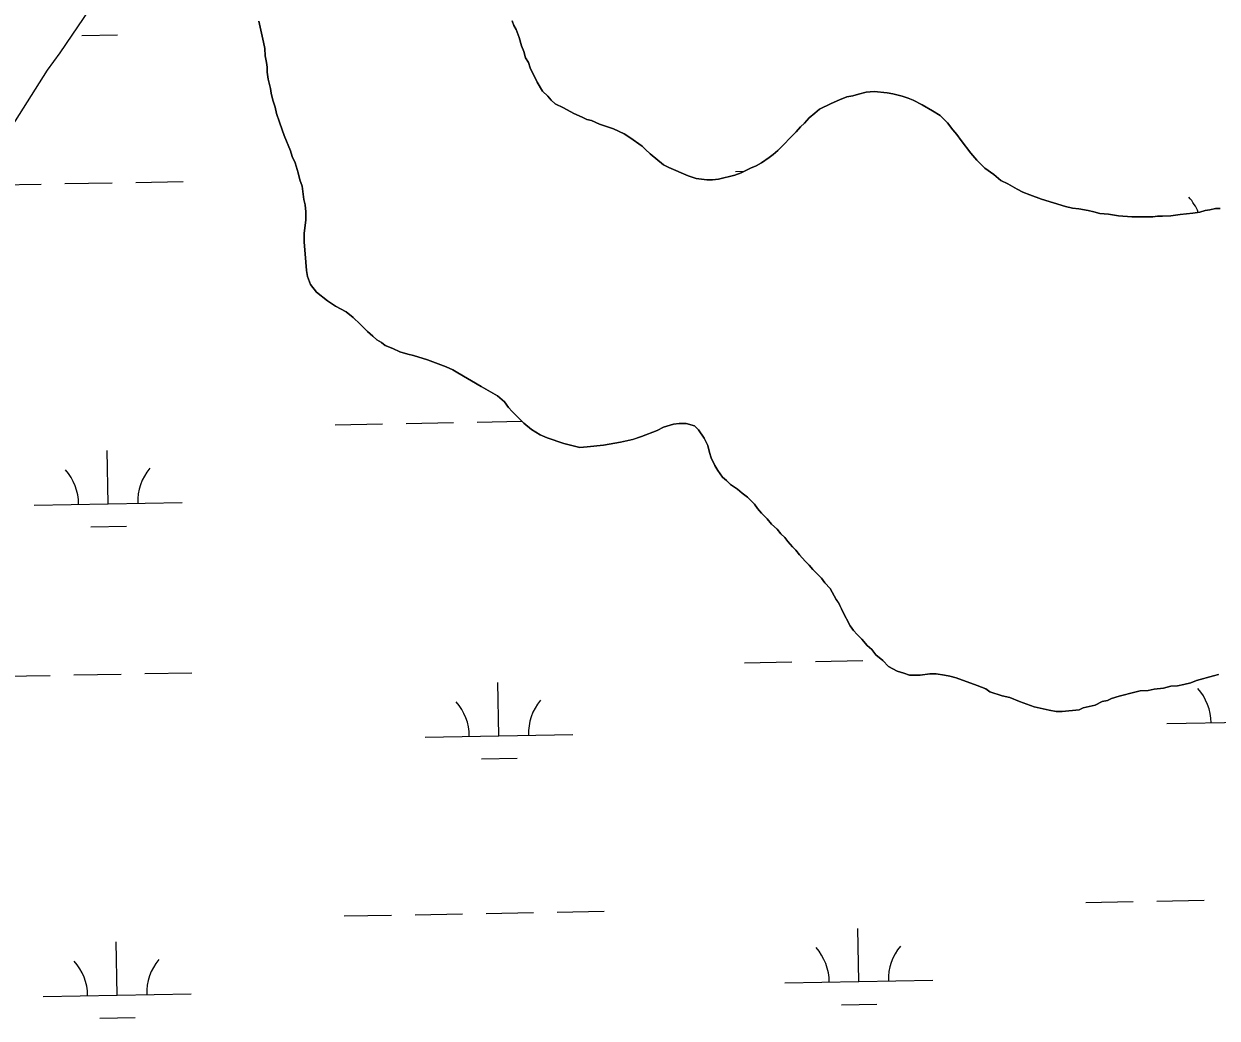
# Model space of a CAD drawing. Extents: x 3957609 to 3995875, y 234277 to 260273.
# Drawn here: x 3972892 to 3973700, y 250386 to 251059 of the extents above; entities that cross this region are included whole.
import ezdxf

# ---------------------------------------------------------------- set-up
doc = ezdxf.new("R2010")
doc.units = 0
doc.layers.add('V-TOPO-SHOR', color=7, linetype='Continuous')
doc.layers.add('V-WETL-SWMP', color=7, linetype='Continuous')

msp = doc.modelspace()

# ---------------------------------------------------------------- linework, layer by layer
at = {"layer": 'V-TOPO-SHOR'}
for points in [[(3972881.369, 250984.934), (3972908.365, 251027.766), (3972916.922, 251039.659), (3972937.06, 251069.258), (3972956.491, 251096.087), (3972974.678, 251118.718), (3972995.274, 251141.618), (3973068.294, 251228.026), (3973088, 251250.478), (3973126.348, 251288.325), (3973161.578, 251321.789), (3973207.779, 251366.169), (3973264.863, 251418.428), (3973325.521, 251470.515), (3973359.419, 251498.439), (3973397.604, 251527.175), (3973439.539, 251557.79), (3973491.198, 251596.016), (3973550.264, 251638.097), (3973591.124, 251669.427), (3973613.523, 251683.845), (3973643.063, 251700.954), (3973681.272, 251722.609)], [(3973060.903, 251007.528), (3973059.713, 251012.252), (3973059.313, 251015.402), (3973057.728, 251021.702), (3973056.934, 251026.427), (3973056.927, 251029.972), (3973056.528, 251033.122), (3973055.733, 251037.453), (3973055.332, 251042.571), (3973054.537, 251046.905), (3973051.363, 251061.077)], [(3973222.693, 251061.353), (3973223.878, 251058.205), (3973225.459, 251055.451), (3973227.438, 251049.94), (3973229.021, 251044.429), (3973230.604, 251040.492), (3973231.792, 251036.161), (3973233.766, 251033.015), (3973234.954, 251029.472), (3973239.695, 251019.631), (3973243.25, 251013.729), (3973246.8, 251010.19), (3973249.167, 251007.438), (3973251.928, 251005.078), (3973257.447, 251002.332), (3973264.543, 250998.404), (3973270.061, 250996.049), (3973273.215, 250994.48), (3973276.367, 250993.695), (3973281.884, 250991.342), (3973291.341, 250988.207), (3973298.438, 250984.674), (3973302.378, 250982.317), (3973310.66, 250976.423), (3973313.028, 250974.061), (3973316.182, 250971.311), (3973325.252, 250963.842), (3973328.801, 250961.878), (3973341.806, 250956.385), (3973347.324, 250954.425)], [(3973347.324, 250954.425), (3973354.416, 250953.649), (3973358.354, 250953.655), (3973362.292, 250954.054), (3973373.315, 250956.829), (3973377.644, 250958.413), (3973383.942, 250961.573), (3973387.878, 250963.156), (3973391.419, 250965.13), (3973396.535, 250968.683), (3973399.287, 250970.658), (3973402.433, 250973.418), (3973415.016, 250986.042), (3973417.769, 250989.591), (3973420.521, 250991.959), (3973423.667, 250995.51), (3973427.599, 250998.668), (3973430.747, 251001.429), (3973438.617, 251005.379), (3973444.128, 251007.753), (3973449.244, 251009.729), (3973453.183, 251010.524), (3973457.119, 251011.712), (3973462.237, 251012.902), (3973467.75, 251013.303), (3973476.417, 251012.531), (3973480.358, 251011.749), (3973486.661, 251010.184), (3973490.602, 251009.008), (3973494.149, 251007.44), (3973500.061, 251004.298), (3973507.158, 251000.37), (3973512.284, 250997.228), (3973517.412, 250992.116), (3973520.963, 250987.396), (3973523.726, 250984.248), (3973526.489, 250980.316), (3973533.198, 250971.659), (3973537.144, 250966.94), (3973542.668, 250961.435), (3973548.583, 250957.112), (3973553.315, 250953.182), (3973558.044, 250950.827), (3973564.352, 250947.292), (3973568.295, 250945.328), (3973573.023, 250943.368), (3973580.906, 250940.622), (3973597.063, 250935.528), (3973601.79, 250934.355), (3973606.123, 250933.968), (3973612.427, 250932.796), (3973616.367, 250932.016), (3973620.308, 250930.838), (3973626.216, 250930.455), (3973632.913, 250929.284), (3973641.973, 250928.512), (3973656.154, 250928.534), (3973659.304, 250928.934), (3973662.847, 250928.94), (3973668.362, 250929.341), (3973674.662, 250930.14), (3973683.325, 250930.941), (3973688.049, 250931.735), (3973691.592, 250932.923), (3973694.742, 250933.322), (3973698.68, 250934.117), (3973701.83, 250934.121)], [(3973459.29, 250642.668), (3973456.134, 250645.814), (3973453.766, 250648.567), (3973451.399, 250651.714), (3973446.262, 250661.553), (3973443.891, 250666.669), (3973441.917, 250669.421), (3973437.966, 250676.899), (3973434.415, 250680.833), (3973432.047, 250683.978), (3973426.129, 250689.879), (3973423.761, 250692.631), (3973421, 250695.384), (3973417.054, 250699.709), (3973414.686, 250702.857), (3973412.319, 250705.216), (3973409.163, 250708.755), (3973407.189, 250711.51), (3973404.428, 250713.867), (3973402.06, 250717.015), (3973398.116, 250720.554), (3973395.353, 250724.095), (3973391.409, 250728.027), (3973388.646, 250731.173), (3973386.672, 250733.925), (3973381.939, 250738.646), (3973378.39, 250741.396), (3973375.234, 250744.149), (3973370.503, 250747.292), (3973367.74, 250750.045), (3973364.979, 250752.402), (3973361.821, 250756.73), (3973359.847, 250760.273), (3973357.475, 250765.389), (3973356.288, 250768.932), (3973355.1, 250773.654), (3973352.728, 250778.772), (3973348.78, 250784.279), (3973346.019, 250787.032), (3973340.502, 250788.599), (3973335.777, 250788.59), (3973331.839, 250788.191), (3973325.146, 250786.211), (3973320.816, 250783.841), (3973310.189, 250779.884), (3973304.285, 250777.906), (3973296.015, 250775.923), (3973284.597, 250773.937), (3973273.571, 250772.737), (3973268.451, 250772.333), (3973257.814, 250775.074), (3973246.386, 250778.993), (3973241.657, 250780.955), (3973235.742, 250784.49), (3973230.614, 250788.816), (3973222.725, 250796.68), (3973220.358, 250799.432), (3973217.593, 250803.367), (3973212.86, 250807.299), (3973201.823, 250813.582), (3973186.054, 250823.009), (3973182.507, 250824.973), (3973178.169, 250826.935), (3973165.559, 250831.641), (3973156.102, 250834.777), (3973152.161, 250835.557), (3973146.644, 250837.126), (3973141.915, 250839.479), (3973136.791, 250841.441), (3973134.426, 250843.407), (3973131.272, 250845.371), (3973128.509, 250847.73), (3973124.96, 250850.874), (3973119.832, 250855.988), (3973115.099, 250860.311), (3973110.366, 250864.241), (3973103.27, 250868.169), (3973097.75, 250871.704), (3973090.257, 250877.6), (3973086.31, 250882.714), (3973084.332, 250888.226), (3973083.537, 250892.164), (3973082.732, 250903.583), (3973081.931, 250911.46), (3973081.921, 250917.369), (3973083.089, 250926.429), (3973083.08, 250931.942), (3973082.679, 250936.669), (3973081.884, 250940.212), (3973080.688, 250949.268), (3973079.107, 250953.598), (3973077.917, 250958.322), (3973075.939, 250965.015), (3973073.961, 250969.345), (3973072.773, 250973.281), (3973068.425, 250983.515), (3973067.235, 250987.451), (3973065.259, 250992.567), (3973063.28, 250998.473), (3973062.486, 251002.805), (3973060.903, 251007.528)], [(3973700.765, 250618.637), (3973697.22, 250617.844), (3973685.805, 250614.674), (3973681.868, 250613.093), (3973677.144, 250611.903), (3973672.812, 250611.111), (3973668.481, 250610.709), (3973663.363, 250609.519), (3973657.061, 250608.721), (3973653.125, 250607.926), (3973647.612, 250607.525), (3973644.069, 250606.732), (3973633.437, 250603.957), (3973628.321, 250602.374), (3973625.565, 250601.186), (3973622.022, 250600.393), (3973617.299, 250598.024), (3973609.031, 250596.039), (3973606.277, 250594.854), (3973594.855, 250593.653), (3973590.919, 250593.647), (3973586.19, 250594.428), (3973575.946, 250596.775), (3973566.095, 250600.303), (3973559.394, 250603.05), (3973554.272, 250604.223), (3973545.996, 250606.965), (3973543.235, 250608.932), (3973537.325, 250611.285), (3973523.136, 250616.382), (3973518.803, 250617.558), (3973515.258, 250618.338), (3973509.742, 250619.118), (3973505.409, 250619.11), (3973498.716, 250618.311), (3973491.626, 250618.301), (3973487.685, 250619.477), (3973483.35, 250621.043), (3973477.437, 250624.185), (3973473.493, 250628.117), (3973468.76, 250632.049), (3973465.997, 250635.588), (3973462.841, 250638.341), (3973459.29, 250642.668)]]:
    msp.add_lwpolyline(points, dxfattribs=at)
at = {"layer": 'V-WETL-SWMP'}
for p, q in [((3972931.668, 251051.251), (3972955.664, 251051.687)), ((3973373.913, 250959.275), (3973379.568, 250959.377)), ((3972872.088, 250950.15), (3972904.083, 250950.732)), ((3972920.08, 250951.023), (3972952.075, 250951.604)), ((3972968.072, 250951.895), (3973000.067, 250952.477)), ((3973103.077, 250787.821), (3973135.072, 250788.403)), ((3973151.069, 250788.694), (3973183.064, 250789.276)), ((3973199.061, 250789.567), (3973229.309, 250790.117)), ((3972949.433, 250734.277), (3972948.779, 250770.271)), ((3972899.442, 250733.368), (3972999.425, 250735.186)), ((3972937.716, 250718.631), (3972961.712, 250719.067)), ((3973379.961, 250626.655), (3973411.956, 250627.236)), ((3973427.953, 250627.527), (3973459.948, 250628.109)), ((3972878.136, 250617.53), (3972910.131, 250618.112)), ((3972926.128, 250618.403), (3972958.123, 250618.984)), ((3972974.12, 250619.275), (3973006.115, 250619.857)), ((3973213.769, 250577.195), (3973213.114, 250613.189)), ((3973665.602, 250585.411), (3973765.586, 250587.229)), ((3973163.777, 250576.286), (3973263.761, 250578.104)), ((3973202.051, 250561.548), (3973226.047, 250561.985)), ((3973610.95, 250464.326), (3973642.945, 250464.908)), ((3973658.942, 250465.199), (3973690.937, 250465.781)), ((3973109.125, 250455.201), (3973141.12, 250455.783)), ((3973157.117, 250456.074), (3973189.112, 250456.656)), ((3973205.11, 250456.947), (3973237.104, 250457.528)), ((3973253.102, 250457.819), (3973285.096, 250458.401)), ((3973457.306, 250410.782), (3973456.652, 250446.776)), ((3972955.481, 250401.657), (3972954.827, 250437.651)), ((3973407.315, 250409.873), (3973507.298, 250411.691)), ((3972905.49, 250400.748), (3973005.473, 250402.566)), ((3973445.589, 250395.135), (3973469.585, 250395.572)), ((3972943.764, 250386.011), (3972967.76, 250386.447))]:
    msp.add_line(p, q, dxfattribs=at)
for points in [[(3972881.368, 250984.934), (3972908.365, 251027.765), (3972916.921, 251039.659), (3972937.061, 251069.259), (3972956.491, 251096.088), (3972974.677, 251118.717), (3972995.275, 251141.618), (3973068.294, 251228.025), (3973087.999, 251250.478), (3973126.348, 251288.324), (3973161.578, 251321.789), (3973207.778, 251366.17), (3973264.862, 251418.428), (3973325.52, 251470.514), (3973359.419, 251498.439), (3973397.605, 251527.174), (3973439.539, 251557.791), (3973491.197, 251596.017), (3973550.263, 251638.096), (3973591.124, 251669.426), (3973613.522, 251683.844), (3973643.062, 251700.953), (3973681.273, 251722.61)], [(3973051.363, 251061.077), (3973054.537, 251046.904), (3973055.332, 251042.572), (3973055.734, 251037.453), (3973056.529, 251033.122), (3973056.928, 251029.971), (3973056.933, 251026.427), (3973057.729, 251021.702), (3973059.314, 251015.402), (3973059.713, 251012.252), (3973060.902, 251007.528), (3973062.485, 251002.804), (3973063.28, 250998.473), (3973065.259, 250992.568), (3973067.236, 250987.451), (3973068.424, 250983.515), (3973072.773, 250973.281), (3973073.961, 250969.344), (3973075.938, 250965.015), (3973077.918, 250958.323), (3973079.107, 250953.598), (3973080.689, 250949.268), (3973081.885, 250940.212), (3973082.679, 250936.668), (3973083.08, 250931.942), (3973083.089, 250926.428)], [(3973328.801, 250961.878), (3973325.253, 250963.842), (3973316.182, 250971.31), (3973313.027, 250974.062), (3973310.66, 250976.422), (3973302.379, 250982.316), (3973298.437, 250984.673), (3973291.342, 250988.206), (3973281.884, 250991.342), (3973276.366, 250993.696), (3973273.214, 250994.479), (3973270.061, 250996.049), (3973264.543, 250998.404), (3973257.447, 251002.331), (3973251.928, 251005.079), (3973249.168, 251007.438), (3973246.8, 251010.191), (3973243.25, 251013.73), (3973239.695, 251019.632), (3973234.953, 251029.471), (3973233.766, 251033.014), (3973231.791, 251036.161), (3973230.603, 251040.492), (3973229.021, 251044.428), (3973227.437, 251049.939), (3973225.459, 251055.45), (3973223.879, 251058.205), (3973222.692, 251061.354)], [(3973701.831, 250934.122), (3973698.68, 250934.117), (3973694.743, 250933.323), (3973691.593, 250932.924), (3973688.05, 250931.736), (3973683.325, 250930.941), (3973674.661, 250930.139), (3973668.361, 250929.341), (3973662.847, 250928.939), (3973659.303, 250928.933), (3973656.153, 250928.534), (3973641.974, 250928.511), (3973632.914, 250929.284), (3973626.216, 250930.455), (3973620.308, 250930.839), (3973616.367, 250932.015), (3973612.427, 250932.796), (3973606.124, 250933.967), (3973601.79, 250934.354), (3973597.062, 250935.528), (3973580.906, 250940.622), (3973573.024, 250943.367), (3973568.295, 250945.328), (3973564.353, 250947.291), (3973558.045, 250950.826), (3973553.315, 250953.181), (3973548.583, 250957.112), (3973542.668, 250961.435), (3973537.145, 250966.94), (3973533.199, 250971.66), (3973526.489, 250980.315), (3973523.726, 250984.249), (3973520.964, 250987.395), (3973517.411, 250992.116), (3973512.283, 250997.228), (3973507.158, 251000.37), (3973500.062, 251004.297), (3973494.149, 251007.439), (3973490.601, 251009.008), (3973486.661, 251010.184), (3973480.357, 251011.749), (3973476.417, 251012.53), (3973467.751, 251013.304), (3973462.237, 251012.901), (3973457.119, 251011.711), (3973453.182, 251010.524), (3973449.245, 251009.73), (3973444.128, 251007.752), (3973438.618, 251005.38), (3973430.747, 251001.429), (3973427.6, 250998.667), (3973423.667, 250995.509), (3973420.522, 250991.959), (3973417.769, 250989.592), (3973415.017, 250986.043), (3973402.434, 250973.419), (3973399.288, 250970.657), (3973396.534, 250968.683), (3973391.419, 250965.13), (3973387.878, 250963.155), (3973383.942, 250961.573), (3973377.645, 250958.412), (3973373.315, 250956.83), (3973362.292, 250954.055), (3973358.354, 250953.655), (3973354.415, 250953.648), (3973347.324, 250954.425), (3973341.807, 250956.385), (3973328.801, 250961.878)], [(3973083.089, 250926.428), (3973081.922, 250917.368), (3973081.932, 250911.46), (3973082.732, 250903.584), (3973083.538, 250892.163), (3973084.332, 250888.226), (3973086.311, 250882.715), (3973090.257, 250877.601), (3973097.75, 250871.705), (3973103.27, 250868.17), (3973110.366, 250864.242), (3973115.099, 250860.312), (3973119.832, 250855.987), (3973124.96, 250850.875), (3973128.51, 250847.73), (3973131.271, 250845.371), (3973134.425, 250843.407), (3973136.791, 250841.441), (3973141.915, 250839.48), (3973146.645, 250837.125), (3973152.161, 250835.558), (3973156.101, 250834.777), (3973165.559, 250831.641), (3973178.17, 250826.935), (3973182.506, 250824.973), (3973186.054, 250823.009), (3973201.823, 250813.582), (3973212.861, 250807.298), (3973217.594, 250803.367), (3973220.357, 250799.433), (3973222.725, 250796.68), (3973230.615, 250788.815), (3973235.742, 250784.491), (3973241.656, 250780.956), (3973246.385, 250778.994), (3973257.813, 250775.074), (3973268.452, 250772.334), (3973273.572, 250772.736), (3973284.598, 250773.936), (3973296.016, 250775.923), (3973304.284, 250777.906), (3973310.189, 250779.885), (3973320.817, 250783.84), (3973325.146, 250786.211), (3973331.838, 250788.191), (3973335.776, 250788.591), (3973340.502, 250788.599), (3973346.019, 250787.032), (3973348.78, 250784.279), (3973352.728, 250778.772), (3973355.099, 250773.655), (3973356.288, 250768.931), (3973357.476, 250765.388), (3973359.847, 250760.272), (3973361.822, 250756.73), (3973364.98, 250752.403), (3973367.741, 250750.044), (3973370.502, 250747.292), (3973375.234, 250744.148), (3973378.389, 250741.396), (3973381.938, 250738.645), (3973386.672, 250733.926), (3973388.646, 250731.173), (3973391.408, 250728.026), (3973395.353, 250724.094), (3973398.116, 250720.554), (3973402.06, 250717.015), (3973404.428, 250713.868), (3973407.189, 250711.509), (3973409.163, 250708.756), (3973412.319, 250705.216), (3973414.686, 250702.857), (3973417.054, 250699.71), (3973421, 250695.383), (3973423.762, 250692.631), (3973426.129, 250689.878), (3973432.047, 250683.979), (3973434.415, 250680.832), (3973437.966, 250676.899), (3973441.917, 250669.422), (3973443.89, 250666.669), (3973446.262, 250661.552), (3973451.398, 250651.714), (3973453.766, 250648.567), (3973456.134, 250645.814), (3973459.29, 250642.668), (3973462.841, 250638.341), (3973465.997, 250635.589), (3973468.759, 250632.049), (3973473.492, 250628.118), (3973477.437, 250624.186), (3973483.35, 250621.044), (3973487.685, 250619.476), (3973491.625, 250618.301), (3973498.715, 250618.312), (3973505.409, 250619.111), (3973509.742, 250619.118), (3973515.257, 250618.339), (3973518.803, 250617.557), (3973523.137, 250616.382), (3973537.324, 250611.285)], [(3973537.324, 250611.285), (3973543.236, 250608.931), (3973545.996, 250606.966), (3973554.272, 250604.223), (3973559.394, 250603.049), (3973566.094, 250600.303), (3973575.946, 250596.774), (3973586.19, 250594.428), (3973590.918, 250593.648), (3973594.856, 250593.654), (3973606.276, 250594.854), (3973609.032, 250596.04), (3973617.299, 250598.023), (3973622.022, 250600.393), (3973625.565, 250601.187), (3973628.321, 250602.373), (3973633.438, 250603.957), (3973644.068, 250606.731), (3973647.611, 250607.524), (3973653.125, 250607.927), (3973657.062, 250608.721), (3973663.363, 250609.519), (3973668.481, 250610.709), (3973672.813, 250611.11), (3973677.144, 250611.904), (3973681.868, 250613.093), (3973685.804, 250614.675), (3973697.221, 250617.845), (3973700.765, 250618.638)]]:
    msp.add_lwpolyline(points, dxfattribs=at)
for centre, start, end in [((3973654.303, 250918.41), 21.906153, 41.813537), ((3972894.191, 250733.748), 0.269879, 41.813537), ((3973004.659, 250735.756), 140.269876, 181.813534), ((3973660.351, 250585.79), 0.269879, 41.813537), ((3973158.526, 250576.665), 0.269879, 41.813537), ((3973268.994, 250578.674), 140.269876, 181.813534), ((3973402.064, 250410.252), 0.269879, 41.813537), ((3973512.532, 250412.261), 140.269876, 181.813534), ((3972900.239, 250401.128), 0.269879, 41.813537), ((3973010.707, 250403.136), 140.269876, 181.813534)]:
    msp.add_arc(centre, 35.246, start, end, dxfattribs=at)

doc.saveas('drawing.dxf')
